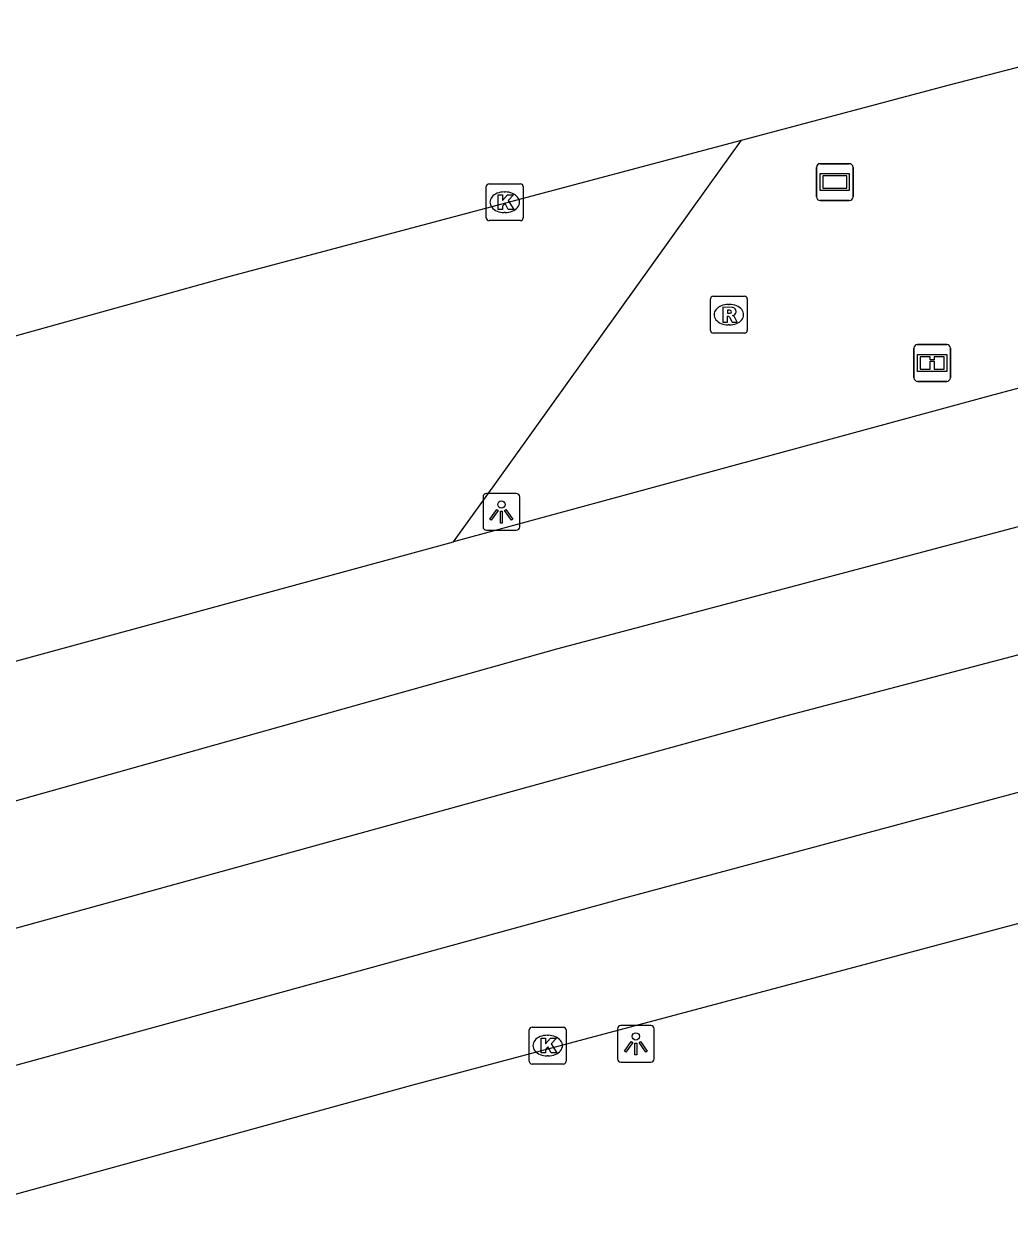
# Model space of a CAD drawing. Extents: x 162880 to 165536, y 384011 to 385179.
# Drawn here: x 164537.11 to 164563.89, y 385061.83 to 385094.57 of the extents above; entities that cross this region are included whole.
import ezdxf

# ---------------------------------------------------------------- set-up
doc = ezdxf.new("R2010")
doc.units = 0
for name, color, linetype in [('IMGEO_Berm_groen', 7, 'Continuous'), ('IMGEO_Informatiebord', 7, 'Continuous'), ('IMGEO_Kolk', 7, 'Continuous'), ('IMGEO_Lichtpunt', 7, 'Continuous'), ('IMGEO_Plaatsnaambord', 7, 'Continuous'), ('IMGEO_Rijbaan_regionaal_gesloten', 7, 'Continuous'), ('IMGEO_Rioolput', 7, 'Continuous')]:
    doc.layers.add(name, color=color, linetype=linetype)

msp = doc.modelspace()

# ---------------------------------------------------------------- linework, layer by layer
at = {"layer": 'IMGEO_Berm_groen'}
msp.add_lwpolyline([(164548.775, 385080.511), (164549.897, 385082.074), (164555.708, 385090.173), (164556.602, 385091.419)], dxfattribs=at)
at = {"layer": 'IMGEO_Informatiebord'}
for p, q in [((164561.384, 385085.87), (164562.174, 385085.87)), ((164562.174, 385085.87), (164561.384, 385085.87)), ((164561.284, 385084.97), (164561.284, 385085.77)), ((164561.284, 385085.77), (164561.284, 385084.97)), ((164562.274, 385085.77), (164562.274, 385084.97)), ((164562.274, 385084.97), (164562.274, 385085.77)), ((164562.174, 385084.87), (164561.384, 385084.87)), ((164561.384, 385084.87), (164562.174, 385084.87))]:
    msp.add_line(p, q, dxfattribs=at)
for points in [[(164561.385, 385085.602), (164562.173, 385085.602), (164562.173, 385085.138), (164561.385, 385085.138), (164561.385, 385085.602)], [(164561.45, 385085.537), (164561.45, 385085.203), (164561.725, 385085.203), (164561.726, 385085.416), (164561.83, 385085.417), (164561.831, 385085.203), (164562.108, 385085.203), (164562.108, 385085.537), (164561.832, 385085.537), (164561.832, 385085.457), (164561.726, 385085.457), (164561.726, 385085.537), (164561.45, 385085.537)]]:
    msp.add_lwpolyline(points, dxfattribs=at)
for centre, start, end in [((164561.384, 385085.77), 90, 180), ((164561.384, 385085.77), 90, 180), ((164562.174, 385085.77), 0, 90), ((164562.174, 385085.77), 360, 90), ((164561.384, 385084.97), 180, 270), ((164561.384, 385084.97), 180, 270), ((164562.174, 385084.97), 270, 0), ((164562.174, 385084.97), 270, 0)]:
    msp.add_arc(centre, 0.1, start, end, dxfattribs=at)
at = {"layer": 'IMGEO_Kolk'}
for p, q in [((164549.668, 385089.309), (164549.668, 385090.161)), ((164549.743, 385090.235), (164550.595, 385090.235)), ((164550.669, 385090.161), (164550.669, 385089.309)), ((164550.156, 385090.015), (164550.181, 385090.015)), ((164550.595, 385089.235), (164549.743, 385089.235)), ((164550.179, 385089.455), (164550.154, 385089.455)), ((164550.835, 385066.408), (164550.835, 385067.26)), ((164550.91, 385067.334), (164551.762, 385067.334)), ((164551.836, 385067.26), (164551.836, 385066.408)), ((164551.323, 385067.114), (164551.348, 385067.114)), ((164551.346, 385066.554), (164551.321, 385066.554)), ((164551.762, 385066.334), (164550.91, 385066.334))]:
    msp.add_line(p, q, dxfattribs=at)
for points in [[(164549.668, 385089.309), (164549.668, 385090.161)], [(164549.743, 385090.235), (164550.595, 385090.235)], [(164550.669, 385090.161), (164550.669, 385089.309)], [(164549.989, 385089.935), (164550.112, 385089.935), (164550.112, 385089.784), (164550.242, 385089.935), (164550.406, 385089.935), (164550.26, 385089.784), (164550.413, 385089.535), (164550.261, 385089.535), (164550.176, 385089.699), (164550.112, 385089.632), (164550.112, 385089.535), (164549.989, 385089.535), (164549.989, 385089.935)], [(164550.595, 385089.235), (164549.743, 385089.235)], [(164550.835, 385066.408), (164550.835, 385067.26)], [(164550.91, 385067.334), (164551.762, 385067.334)], [(164551.836, 385067.26), (164551.836, 385066.408)], [(164551.156, 385067.034), (164551.279, 385067.034), (164551.279, 385066.883), (164551.409, 385067.034), (164551.573, 385067.034), (164551.427, 385066.883), (164551.58, 385066.634), (164551.428, 385066.634), (164551.343, 385066.798), (164551.279, 385066.731), (164551.279, 385066.634), (164551.156, 385066.634), (164551.156, 385067.034)], [(164551.762, 385066.334), (164550.91, 385066.334)]]:
    msp.add_lwpolyline(points, dxfattribs=at)
for centre, start, end in [((164549.745, 385090.159), 91.552, 178.448), ((164549.745, 385090.159), 91.552, 178.448), ((164550.593, 385090.159), 1.552, 88.448), ((164550.593, 385090.159), 1.552, 88.448), ((164549.745, 385089.311), 181.552, 268.448), ((164549.745, 385089.311), 181.552, 268.448), ((164550.593, 385089.311), 271.552, 358.448), ((164550.593, 385089.311), 271.552, 358.448), ((164550.912, 385067.258), 91.552, 178.448), ((164550.912, 385067.258), 91.552, 178.448), ((164551.76, 385067.258), 1.552, 88.448), ((164551.76, 385067.258), 1.552, 88.448), ((164550.912, 385066.41), 181.552, 268.448), ((164550.912, 385066.41), 181.552, 268.448), ((164551.76, 385066.41), 271.552, 358.448), ((164551.76, 385066.41), 271.552, 358.448)]:
    msp.add_arc(centre, 0.0765, start, end, dxfattribs=at)
for centre, major_axis, ratio, start_param, end_param in [((164550.155, 385089.735), (-0.387, 0.002), 0.722429, 4.712389, 7.853982), ((164550.18, 385089.735), (-0.39, 0.002), 0.717154, 1.570796, 4.712389), ((164551.322, 385066.834), (-0.387, 0.002), 0.722429, 4.712389, 7.853982), ((164551.347, 385066.834), (-0.39, 0.002), 0.717154, 1.570796, 4.712389)]:
    msp.add_ellipse(centre, major_axis=major_axis, ratio=ratio, start_param=start_param, end_param=end_param, dxfattribs=at)
at = {"layer": 'IMGEO_Lichtpunt'}
for p, q in [((164549.579, 385081.731), (164549.579, 385080.924)), ((164549.579, 385081.731), (164549.579, 385080.924)), ((164550.481, 385081.826), (164549.673, 385081.826)), ((164550.481, 385081.826), (164549.673, 385081.826)), ((164550.575, 385080.924), (164550.575, 385081.731)), ((164550.575, 385080.924), (164550.575, 385081.731)), ((164549.673, 385080.83), (164550.481, 385080.83)), ((164549.673, 385080.83), (164550.481, 385080.83)), ((164553.231, 385067.286), (164553.231, 385066.479)), ((164553.231, 385067.286), (164553.231, 385066.479)), ((164554.133, 385067.381), (164553.325, 385067.381)), ((164554.133, 385067.381), (164553.325, 385067.381)), ((164554.227, 385066.479), (164554.227, 385067.286)), ((164554.227, 385066.479), (164554.227, 385067.286)), ((164553.325, 385066.385), (164554.133, 385066.385)), ((164553.325, 385066.385), (164554.133, 385066.385))]:
    msp.add_line(p, q, dxfattribs=at)
for points in [[(164549.953, 385081.395), (164549.992, 385081.367), (164549.804, 385081.105), (164549.766, 385081.132), (164549.953, 385081.395)], [(164550.055, 385081.347), (164550.102, 385081.347), (164550.102, 385081.025), (164550.055, 385081.025), (164550.055, 385081.347)], [(164550.165, 385081.367), (164550.203, 385081.394), (164550.39, 385081.132), (164550.351, 385081.104), (164550.165, 385081.367)], [(164553.605, 385066.95), (164553.644, 385066.922), (164553.456, 385066.66), (164553.418, 385066.687), (164553.605, 385066.95)], [(164553.707, 385066.902), (164553.754, 385066.902), (164553.754, 385066.58), (164553.707, 385066.58), (164553.707, 385066.902)], [(164553.817, 385066.922), (164553.855, 385066.949), (164554.042, 385066.687), (164554.003, 385066.659), (164553.817, 385066.922)]]:
    msp.add_lwpolyline(points, dxfattribs=at)
for centre in [(164550.078, 385081.529), (164553.73, 385067.084)]:
    msp.add_circle(centre, 0.0994, dxfattribs=at)
for centre, start, end in [((164549.673, 385081.731), 90, 180), ((164549.673, 385081.731), 90, 180), ((164550.481, 385081.731), 0, 90), ((164550.481, 385081.731), 0, 90), ((164549.673, 385080.924), 180, 270), ((164549.673, 385080.924), 180, 270), ((164550.481, 385080.924), 270, 0), ((164550.481, 385080.924), 270, 360), ((164553.325, 385067.286), 90, 180), ((164553.325, 385067.286), 90, 180), ((164554.133, 385067.286), 0, 90), ((164554.133, 385067.286), 0, 90), ((164553.325, 385066.479), 180, 270), ((164553.325, 385066.479), 180, 270), ((164554.133, 385066.479), 270, 0), ((164554.133, 385066.479), 270, 360)]:
    msp.add_arc(centre, 0.0946, start, end, dxfattribs=at)
at = {"layer": 'IMGEO_Plaatsnaambord'}
for p, q in [((164558.739, 385090.782), (164559.529, 385090.782)), ((164559.529, 385090.782), (164558.739, 385090.782)), ((164558.639, 385089.882), (164558.639, 385090.682)), ((164558.639, 385090.682), (164558.639, 385089.882)), ((164559.629, 385090.682), (164559.629, 385089.882)), ((164559.629, 385089.882), (164559.629, 385090.682)), ((164559.529, 385089.782), (164558.739, 385089.782)), ((164558.739, 385089.782), (164559.529, 385089.782))]:
    msp.add_line(p, q, dxfattribs=at)
for points in [[(164558.74, 385090.514), (164559.528, 385090.514), (164559.528, 385090.05), (164558.74, 385090.05), (164558.74, 385090.514)], [(164558.805, 385090.449), (164558.805, 385090.115), (164559.463, 385090.115), (164559.463, 385090.449), (164558.805, 385090.449)]]:
    msp.add_lwpolyline(points, dxfattribs=at)
for centre, start, end in [((164558.739, 385090.682), 90, 180), ((164558.739, 385090.682), 90, 180), ((164559.529, 385090.682), 0, 90), ((164559.529, 385090.682), 360, 90), ((164558.739, 385089.882), 180, 270), ((164558.739, 385089.882), 180, 270), ((164559.529, 385089.882), 270, 0), ((164559.529, 385089.882), 270, 0)]:
    msp.add_arc(centre, 0.1, start, end, dxfattribs=at)
at = {"layer": 'IMGEO_Rijbaan_regionaal_gesloten'}
for points in [[(164556.602, 385091.419), (164562.216, 385092.91), (164568.621, 385094.569), (164568.633, 385094.572)], [(164264.421, 384994.924), (164277.196, 385000), (164297.651, 385007.997), (164335.838, 385022.381), (164337.137, 385022.833), (164354.758, 385028.962), (164369.772, 385034.365), (164400.207, 385044.838), (164411.497, 385048.723), (164434.544, 385056.243), (164468.934, 385066.85), (164479.583, 385070.001), (164500, 385076.041), (164514.105, 385080.095), (164520.572, 385081.581), (164542.709, 385087.728), (164556.602, 385091.419)], [(164570.662, 385086.428), (164570.593, 385086.41), (164563.457, 385084.508), (164548.775, 385080.511)], [(164465.628, 385053.462), (164471.4, 385054.768), (164498.533, 385062.721), (164551.58, 385077.61), (164569.383, 385082.325), (164571.568, 385082.885)], [(164465.628, 385053.462), (164483.498, 385060.137), (164500, 385066.301), (164509.954, 385069.723), (164522.577, 385073.349), (164524.015, 385073.769), (164548.775, 385080.511)], [(164238, 384967.521), (164272.049, 384981.366), (164301.922, 384993.037), (164335.72, 385005.764), (164374.35, 385019.549), (164412.35, 385032.472), (164446.649, 385043.528), (164485.013, 385055.215), (164519.746, 385065.294), (164557.671, 385075.756), (164572.362, 385079.607)], [(164459.287, 385043.823), (164473.429, 385048.217), (164512.601, 385059.628), (164553.397, 385070.841), (164571.24, 385075.627), (164573.19, 385076.121)], [(164459.287, 385043.823), (164472.741, 385047.491), (164487.353, 385050.424), (164500, 385052.962), (164511.989, 385055.946), (164521.498, 385058.574), (164547.645, 385065.758), (164568.923, 385071.434), (164573.967, 385072.697), (164574.001, 385072.706)]]:
    msp.add_lwpolyline(points, dxfattribs=at)
at = {"layer": 'IMGEO_Rioolput'}
for p, q in [((164555.831, 385087.182), (164556.683, 385087.182)), ((164555.756, 385086.256), (164555.756, 385087.108)), ((164556.244, 385086.962), (164556.269, 385086.962)), ((164556.757, 385087.108), (164556.757, 385086.256)), ((164556.267, 385086.402), (164556.242, 385086.402)), ((164556.683, 385086.182), (164555.831, 385086.182))]:
    msp.add_line(p, q, dxfattribs=at)
for points in [[(164555.831, 385087.182), (164556.683, 385087.182)], [(164555.756, 385086.256), (164555.756, 385087.108)], [(164556.345, 385086.88), (164556.093, 385086.882), (164556.093, 385086.482)], [(164556.757, 385087.108), (164556.757, 385086.256)], [(164556.093, 385086.482), (164556.217, 385086.482), (164556.217, 385086.644), (164556.228, 385086.644)], [(164556.271, 385086.801), (164556.217, 385086.801), (164556.217, 385086.72)], [(164556.217, 385086.72), (164556.269, 385086.72)], [(164556.275, 385086.615), (164556.346, 385086.482), (164556.486, 385086.482), (164556.421, 385086.608)], [(164556.683, 385086.182), (164555.831, 385086.182)]]:
    msp.add_lwpolyline(points, dxfattribs=at)
for centre, radius, start, end in [((164555.833, 385087.106), 0.0765, 91.552, 178.448), ((164555.833, 385087.106), 0.0765, 91.552, 178.448), ((164556.681, 385087.106), 0.0765, 1.552, 88.448), ((164556.681, 385087.106), 0.0765, 1.552, 88.448), ((164556.344, 385086.77), 0.109, 350.3612, 89.416), ((164556.227, 385086.591), 0.0533, 26.0293, 88.6989), ((164556.253, 385086.909), 0.19, 274.7715, 282.9687), ((164556.277, 385086.705), 0.0964, 77.0061, 93.1865), ((164556.291, 385086.762), 0.0378, 276.6634, 79.6772), ((164556.342, 385086.77), 0.112, 277.5842, 350.9817), ((164556.326, 385086.555), 0.108, 29.5134, 73.7905), ((164555.833, 385086.258), 0.0765, 181.552, 268.448), ((164555.833, 385086.258), 0.0765, 181.552, 268.448), ((164556.681, 385086.258), 0.0765, 271.552, 358.448), ((164556.681, 385086.258), 0.0765, 271.552, 358.448)]:
    msp.add_arc(centre, radius, start, end, dxfattribs=at)
for centre, major_axis, ratio, start_param, end_param in [((164556.243, 385086.682), (-0.387, 0.002), 0.722429, 4.712389, 7.853982), ((164556.268, 385086.682), (-0.39, 0.002), 0.717154, 1.570796, 4.712389)]:
    msp.add_ellipse(centre, major_axis=major_axis, ratio=ratio, start_param=start_param, end_param=end_param, dxfattribs=at)

doc.saveas('drawing.dxf')
